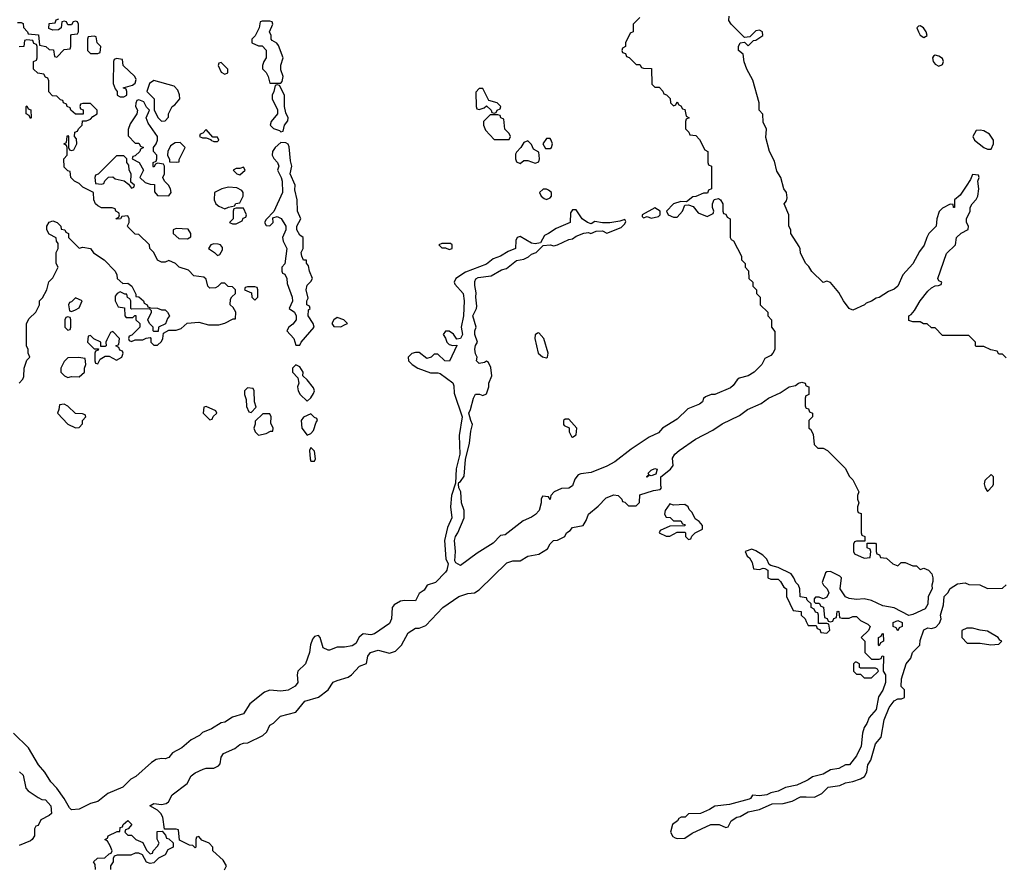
# Model space of a CAD drawing. Header units: inches. Extents: x 2701323 to 2964515, y 494916 to 722124.
# Tile 267 of 656: x 2805792 to 2811060, y 624127 to 628654. Entities that reach past the tile are written whole.
import ezdxf

# ---------------------------------------------------------------- set-up
doc = ezdxf.new("R2010")
doc.units = ezdxf.units.IN
doc.header["$MEASUREMENT"] = 0
doc.layers.add('C8602', color=7, linetype='Continuous')
doc.layers.add('C8612', color=7, linetype='Continuous')

msp = doc.modelspace()

# ---------------------------------------------------------------- linework, layer by layer
at = {"layer": 'C8602', "color": 2, "elevation": 2}
for points in [[(2809110, 628666), (2809074, 628630), (2809074, 628590), (2809058, 628582), (2809034, 628530), (2809034, 628510), (2809018, 628502), (2809014, 628490), (2809018, 628478), (2809032.7, 628472.7), (2809038, 628458), (2809052.7, 628452.7), (2809090, 628414), (2809110, 628414), (2809118, 628398), (2809130, 628394), (2809172.7, 628392.7), (2809174, 628310), (2809190, 628294), (2809212.7, 628292.7), (2809232.7, 628272.7), (2809238, 628258), (2809252.7, 628252.7), (2809272.7, 628232.7), (2809274, 628210), (2809290, 628194), (2809302, 628198), (2809310, 628214), (2809318, 628198), (2809330, 628194), (2809338, 628178), (2809350, 628174), (2809358, 628138), (2809374, 628130), (2809358, 628122), (2809354, 628110), (2809354, 628070), (2809372.7, 628052.7), (2809378, 628038), (2809410, 628034), (2809430, 628014), (2809458, 627958), (2809474, 627950), (2809474, 627890), (2809478, 627878), (2809494, 627870), (2809494, 627750), (2809478, 627742), (2809472.7, 627727.3), (2809450, 627726), (2809410, 627708), (2809392.7, 627707.3), (2809359.6, 627680.4), (2809330, 627682), (2809290, 627669), (2809252, 627630), (2809262, 627610), (2809290, 627598.8), (2809310, 627598), (2809339, 627630), (2809350, 627662), (2809370, 627664.7), (2809394.8, 627654.8), (2809422, 627622), (2809470, 627602), (2809502, 627618), (2809506, 627630), (2809498, 627650), (2809498, 627670), (2809507.3, 627692.7), (2809530, 627698), (2809542, 627690), (2809554, 627670), (2809554, 627630), (2809558, 627618), (2809570, 627614), (2809578, 627598), (2809594, 627590), (2809594, 627490), (2809598, 627478), (2809611.6, 627471.6), (2809654, 627390), (2809654, 627370), (2809674, 627350), (2809674, 627330), (2809691.6, 627311.6), (2809694, 627270), (2809714, 627250), (2809714, 627230), (2809734, 627210), (2809734, 627190), (2809754, 627170), (2809754, 627130), (2809794, 627090), (2809794, 627070), (2809814, 627050), (2809814, 627010), (2809832.7, 626987.3), (2809832, 626890), (2809822, 626870), (2809810, 626858), (2809778, 626842), (2809762, 626810), (2809722, 626770), (2809690, 626749.2), (2809642, 626738), (2809630.9, 626729.1), (2809610, 626698), (2809594.4, 626685.6), (2809512, 626650), (2809490.9, 626649.1), (2809462, 626638), (2809451.3, 626628.7), (2809444.7, 626610), (2809430, 626599), (2809366.8, 626573.2), (2809310, 626517.2), (2809230.5, 626469.5), (2809210, 626445.2), (2809159.1, 626420.9), (2809063, 626357), (2808976, 626290), (2808933.8, 626266.2), (2808850, 626232.7), (2808794, 626226), (2808779.6, 626220.4), (2808762.8, 626197.2), (2808750, 626162), (2808730, 626149), (2808690, 626148), (2808651.3, 626128.7), (2808634, 626110), (2808630, 626088), (2808622, 626102), (2808590, 626106), (2808582, 626090), (2808582, 626070), (2808570.7, 626030), (2808552.3, 626007.7), (2808530, 625993.2), (2808485.5, 625974.5), (2808390, 625899), (2808364.9, 625895.1), (2808325.2, 625854.8), (2808238.8, 625801.2), (2808150, 625735.3), (2808126, 625750), (2808120.2, 625760.2), (2808124.5, 625810), (2808117.6, 625870), (2808122.9, 625890), (2808137, 625910), (2808169.3, 625990), (2808169.4, 626030), (2808155.1, 626070), (2808152, 626130), (2808141.2, 626150), (2808139, 626170), (2808141.2, 626178.8), (2808150, 626184.7), (2808170, 626214), (2808177.2, 626302.8), (2808198, 626390), (2808205.4, 626454.6), (2808215.1, 626490), (2808205.2, 626510), (2808195.1, 626550), (2808204.5, 626570), (2808219.5, 626630), (2808230, 626650.8), (2808251.3, 626651.3), (2808270, 626644.7), (2808290, 626654), (2808302, 626690), (2808302, 626710), (2808318, 626750), (2808313.6, 626793.6), (2808300.4, 626820.4), (2808290, 626828), (2808278.8, 626821.2), (2808250, 626815.3), (2808235.3, 626830), (2808239, 626850), (2808230, 626868), (2808227.5, 626892.5), (2808230, 626912), (2808242, 626930), (2808227, 626970), (2808227.3, 626990), (2808235.1, 627010), (2808216, 627070), (2808236, 627110), (2808237.5, 627122.5), (2808232, 627170), (2808234.2, 627194.2), (2808226.8, 627233.2), (2808226.8, 627253.2), (2808232.5, 627267.5), (2808245.1, 627274.9), (2808315.1, 627284.9), (2808370, 627317.3), (2808396.5, 627323.5), (2808450, 627365.5), (2808490, 627373.4), (2808514.3, 627385.7), (2808530, 627400.7), (2808555.3, 627410), (2808593.2, 627446.8), (2808629.4, 627450.6), (2808650, 627445.5), (2808670, 627450.6), (2808730, 627479.1), (2808750, 627482), (2808770, 627497.3), (2808810, 627513.4), (2808835.3, 627515.3), (2808848.4, 627511.6), (2808876.4, 627523.6), (2808910, 627524.7), (2808932.7, 627512.7), (2809010, 627542), (2809030, 627562), (2809035.3, 627575.3), (2809030, 627586), (2809003.6, 627576.4), (2808950, 627568), (2808910, 627568), (2808870, 627575.3), (2808850, 627562), (2808830, 627568.7), (2808802, 627590), (2808770, 627638), (2808750, 627638), (2808739.6, 627620.4), (2808738, 627570), (2808662, 627538), (2808622, 627510), (2808599.6, 627500.4), (2808578.8, 627461.2), (2808550, 627456), (2808530, 627459.3), (2808470, 627494), (2808454, 627490), (2808446, 627474), (2808444.7, 627430), (2808405.5, 627414.5), (2808364.7, 627390), (2808324.7, 627375.3), (2808290, 627346.6), (2808176.8, 627303.2), (2808126, 627270), (2808117.3, 627250), (2808120.5, 627240.5), (2808164.9, 627190), (2808170.6, 627150), (2808167.3, 627070), (2808154.9, 627010), (2808160.7, 626970), (2808150, 626948.7), (2808130, 626946), (2808113.2, 626973.2), (2808090, 626988.7), (2808070, 626988), (2808058, 626970), (2808071, 626951), (2808078, 626930), (2808090, 626918), (2808110, 626912), (2808130, 626914), (2808131, 626911), (2808092, 626828), (2808066, 626830), (2808030, 626866), (2808010, 626866), (2807994, 626850), (2807970, 626842), (2807930, 626875.3), (2807910, 626875.3), (2807890, 626868.7), (2807871.3, 626850), (2807872, 626830), (2807892, 626810), (2807922, 626790), (2807990, 626766), (2808030, 626766), (2808042, 626762), (2808110, 626712), (2808115.5, 626695.5), (2808117.1, 626657.1), (2808159.1, 626530), (2808143.8, 626430), (2808147.3, 626330), (2808127.9, 626252.1), (2808124.5, 626175.5), (2808102.8, 626110), (2808097.3, 626050), (2808104, 625990), (2808081.6, 625938.4), (2808064, 625870), (2808071.6, 625771.6), (2808083.6, 625743.6), (2808077.3, 625710), (2808070, 625699), (2808016, 625644), (2807972, 625630), (2807956, 625604), (2807930, 625586), (2807910, 625546), (2807850, 625549), (2807830, 625544), (2807794.8, 625525.2), (2807784.7, 625510), (2807780.7, 625450), (2807770, 625425.2), (2807690, 625369.4), (2807670, 625365.2), (2807630, 625369.2), (2807608.1, 625351.9), (2807590, 625319), (2807570, 625306), (2807530, 625299), (2807490, 625299), (2807450, 625282), (2807443.1, 625283.1), (2807415.3, 625295.3), (2807399, 625350), (2807390, 625362), (2807370, 625355.3), (2807358.8, 625341.2), (2807347.9, 625312.1), (2807342.8, 625270), (2807321, 625210), (2807281, 625170), (2807276, 625150), (2807281, 625110), (2807266, 625090), (2807229.3, 625069.3), (2807190, 625064), (2807130, 625069.2), (2807102.5, 625057.5), (2807023.5, 624996.5), (2806990, 624942), (2806930, 624924), (2806890, 624898), (2806870, 624894), (2806818, 624862), (2806770, 624842), (2806754, 624826), (2806710, 624804), (2806659.1, 624760.9), (2806610, 624734), (2806590, 624708), (2806570, 624702), (2806550, 624704), (2806522, 624698), (2806498, 624682), (2806412.8, 624607.2), (2806387.5, 624592.5), (2806344.7, 624550), (2806264.4, 624515.6), (2806210, 624472.7), (2806170, 624462.7), (2806110, 624432.7), (2806070, 624429), (2806059, 624439), (2806030, 624488.7), (2805990, 624544), (2805958, 624578), (2805926, 624630), (2805892.3, 624670), (2805839.6, 624759.6), (2805759.3, 624839.3)], [(2805780.4, 628639.6), (2805799.6, 628639.6), (2805810, 628634), (2805812.7, 628612.7), (2805834, 628590), (2805838, 628578), (2805892.7, 628572.7), (2805898, 628518), (2805931.6, 628511.6), (2805950, 628494), (2805972.7, 628492.7), (2805978, 628458), (2805990, 628454), (2806030, 628494), (2806062, 628498), (2806066, 628510), (2806066, 628570), (2806070, 628574), (2806102, 628578), (2806106, 628590), (2806106, 628630), (2806102, 628642), (2806090, 628646), (2806078, 628642), (2806070, 628626), (2806050, 628626), (2806042, 628642), (2806030, 628646), (2806018, 628642), (2806014, 628610), (2805999.6, 628600.4), (2805970, 628598), (2805947.3, 628607.3), (2805950, 628634), (2805982, 628638), (2805987.3, 628652.7), (2806002, 628658)], [(2810000, 627348.1), (2809998, 627350), (2809970, 627406), (2809968.4, 627428.4), (2809962, 627442), (2809918, 627510), (2809918, 627530), (2809908, 627550), (2809908, 627610), (2809882, 627670), (2809894, 627686), (2809898, 627702), (2809894, 627730), (2809881.2, 627750), (2809864, 627810), (2809843.2, 627843.2), (2809830, 627898), (2809804, 627950), (2809784.7, 628024.7), (2809788.4, 628068.4), (2809770, 628106), (2809768, 628148), (2809748, 628170), (2809748.7, 628210), (2809715.3, 628330), (2809682, 628390), (2809668.9, 628428.9), (2809662, 628470), (2809638, 628490), (2809638, 628510), (2809646, 628530), (2809670, 628534), (2809690, 628514), (2809718, 628542), (2809730, 628544.7), (2809768, 628570), (2809766, 628590), (2809750, 628598), (2809730, 628595.3), (2809698, 628562), (2809670, 628558), (2809598, 628630), (2809586, 628650), (2809587.3, 628672.7)], [(2805789.3, 626710.7), (2805808.9, 626731.1), (2805814.6, 626745.4), (2805815.3, 626790), (2805830, 626834), (2805846, 626850), (2805838, 626870), (2805838, 626890), (2805828.7, 626910), (2805828.7, 627030), (2805843.1, 627056.9), (2805878, 627090), (2805898, 627130), (2805898, 627150), (2805914, 627166), (2805938, 627210), (2805948.4, 627251.6), (2805970, 627274), (2805998, 627330), (2805988, 627350), (2805988, 627410), (2805998, 627430), (2805998, 627458), (2805988.9, 627468.9), (2805988, 627488), (2805950, 627508), (2805938, 627530), (2805938, 627550), (2805950, 627571.3), (2805970, 627578), (2805992, 627570), (2806012, 627550), (2806014, 627534), (2806034, 627530), (2806038, 627518), (2806054, 627510), (2806054, 627490), (2806110, 627432), (2806130, 627438), (2806170, 627430.7), (2806187.1, 627407.1), (2806244.7, 627370), (2806302, 627310), (2806312, 627290), (2806314, 627270), (2806343.6, 627243.6), (2806370, 627244.7), (2806391.3, 627230), (2806414, 627186), (2806414, 627174), (2806430, 627172), (2806454, 627150), (2806458, 627138), (2806474, 627130), (2806478, 627118), (2806492.7, 627112.7), (2806530, 627112), (2806550, 627102), (2806570, 627102), (2806582, 627090), (2806594, 627070), (2806583.6, 627056.4), (2806572.7, 627027.3), (2806534, 627010), (2806532.7, 626987.3), (2806510, 626986), (2806506, 626990), (2806506, 627010), (2806486, 627030), (2806478, 627050), (2806498, 627090), (2806498, 627098), (2806487.3, 627107.3), (2806390, 627106), (2806386, 627110), (2806386, 627150), (2806382, 627162), (2806368.4, 627168.4), (2806366, 627186), (2806354, 627186), (2806330, 627198), (2806314, 627190), (2806303.6, 627176.4), (2806302, 627150), (2806318, 627118), (2806352.7, 627112.7), (2806354, 627070), (2806362, 627062), (2806398, 627062), (2806407.3, 627072.7), (2806412.7, 627072.7), (2806414, 627050), (2806434, 627030), (2806434, 627010), (2806392.7, 626967.3), (2806378, 626962), (2806374, 626950), (2806378, 626938), (2806390, 626934), (2806410, 626942), (2806450, 626942), (2806468.4, 626951.6), (2806490, 626954), (2806494, 626950), (2806494, 626930), (2806510, 626914), (2806530, 626914), (2806550, 626934), (2806558, 626950), (2806562, 626978), (2806590, 626994), (2806630, 626994), (2806656.4, 627003.6), (2806688.7, 627031.3), (2806750, 627037.3), (2806802.8, 627022.8), (2806857.2, 627022.8), (2806888.9, 627031.1), (2806934, 627054), (2806946, 627054), (2806948, 627090), (2806934.6, 627114.6), (2806918, 627130), (2806920.4, 627159.6), (2806927.3, 627172.7), (2806946, 627190), (2806946, 627210), (2806930, 627226), (2806907.3, 627227.3), (2806890, 627246), (2806870, 627246), (2806852.7, 627227.3), (2806839.6, 627220.4), (2806810, 627218), (2806798, 627230), (2806790, 627266), (2806776.4, 627276.4), (2806724, 627284), (2806695.3, 627315.3), (2806646, 627330), (2806626, 627350), (2806590, 627366), (2806570, 627358), (2806550, 627358), (2806530, 627369), (2806509, 627409), (2806488, 627430), (2806486, 627450), (2806430, 627506), (2806410, 627508), (2806370, 627546), (2806368.4, 627551.6), (2806378, 627570), (2806378, 627590), (2806370, 627606), (2806338, 627602), (2806331.6, 627588.4), (2806310, 627588), (2806308.4, 627591.6), (2806322, 627598), (2806326, 627610), (2806322, 627622), (2806306, 627630), (2806302, 627642), (2806287.3, 627647.3), (2806230, 627648.7), (2806210, 627658), (2806198, 627670), (2806188, 627690), (2806186, 627730), (2806130, 627758), (2806110, 627778), (2806086, 627790), (2806066, 627810), (2806062, 627842), (2806050, 627846), (2806030, 627866), (2806028, 627910), (2806046, 627930), (2806046, 627970), (2806042, 627982), (2806028, 627990), (2806042, 627998), (2806046, 628030), (2806050, 628034), (2806054, 628030), (2806054, 627970), (2806058, 627958), (2806070, 627954), (2806082, 627958), (2806098, 627990), (2806096.4, 628016.4), (2806086, 628030), (2806087.3, 628052.7), (2806102, 628058), (2806106, 628070), (2806126, 628090), (2806127.3, 628112.7), (2806150, 628114), (2806170, 628122), (2806183.1, 628136.9), (2806206, 628150), (2806206, 628170), (2806170, 628206), (2806130, 628206), (2806118, 628202), (2806114, 628190), (2806118, 628178), (2806132, 628172), (2806132, 628148), (2806090, 628148), (2806066, 628170), (2806062, 628182), (2806046, 628190), (2806042, 628202), (2806026, 628210), (2806022, 628222), (2806010, 628226), (2805990, 628246), (2805967.3, 628247.3), (2805948.4, 628268.4), (2805947.3, 628327.3), (2805942, 628342), (2805930, 628346), (2805922, 628362), (2805888.4, 628368.4), (2805866, 628390), (2805866, 628430), (2805882, 628438), (2805886, 628450), (2805886, 628510), (2805882, 628522), (2805867.3, 628527.3), (2805862, 628542), (2805830, 628546), (2805818, 628542), (2805814, 628510), (2805788.9, 628508.9)], [(2806887.3, 624107.3), (2806898, 624130), (2806880.4, 624160.4), (2806826, 624210), (2806826, 624230), (2806806, 624250), (2806767.3, 624267.3), (2806750, 624286), (2806738, 624282), (2806734, 624270), (2806734, 624230), (2806730, 624226), (2806718, 624238), (2806700.4, 624240.4), (2806647.3, 624267.3), (2806642, 624322), (2806630, 624326), (2806566, 624326), (2806558, 624390), (2806548, 624410), (2806530, 624428), (2806488, 624450), (2806510, 624462), (2806550, 624458), (2806576.4, 624463.6), (2806588.4, 624471.6), (2806608, 624510), (2806688.7, 624570), (2806709, 624610), (2806730, 624626), (2806773.6, 624646.4), (2806790, 624651), (2806830, 624651), (2806856, 624664), (2806865.2, 624674.8), (2806869.2, 624710), (2806882, 624730), (2806942.7, 624757.3), (2806970, 624778.8), (2806990, 624786), (2807013.2, 624786.8), (2807093.6, 624826.4), (2807113.6, 624846.4), (2807130, 624882), (2807150, 624892), (2807188, 624930), (2807270, 624951.3), (2807318, 625010), (2807390, 625031.3), (2807442, 625070), (2807470, 625111), (2807490, 625121), (2807550, 625138), (2807568, 625150), (2807610, 625198), (2807648, 625212), (2807654, 625250), (2807669.6, 625270.4), (2807710, 625282.8), (2807770, 625266), (2807802, 625278), (2807835.3, 625310), (2807870, 625376), (2807910, 625401), (2807930, 625401), (2807965.6, 625414.4), (2808055.3, 625510), (2808142, 625570), (2808190, 625586), (2808226, 625590), (2808250, 625604.7), (2808398, 625750), (2808430, 625760.7), (2808470, 625761), (2808510, 625784.7), (2808570, 625796), (2808616, 625824), (2808630, 625852), (2808648, 625870), (2808670, 625871.3), (2808708.7, 625891.3), (2808718, 625910), (2808737.2, 625922.8), (2808750, 625938), (2808806, 625950), (2808823.1, 625976.9), (2808835.3, 626010), (2808887.2, 626052.8), (2808930, 626097.1), (2808970, 626113), (2808994, 626110), (2809014, 626090), (2809018, 626078), (2809030, 626074), (2809050, 626054), (2809090, 626054), (2809107.3, 626072.7), (2809110, 626114), (2809183.1, 626136.9), (2809218, 626142), (2809226, 626150), (2809222, 626162), (2809222, 626210), (2809274, 626250), (2809289, 626270), (2809284, 626310), (2809297.2, 626330), (2809321.2, 626350), (2809408.4, 626411.6), (2809501.2, 626458.8), (2809550, 626492.4), (2809642.5, 626537.5), (2809685.2, 626570), (2809758.6, 626601.4), (2809798, 626630), (2809861.2, 626658.8), (2809908.7, 626690), (2809942, 626698), (2809958, 626710), (2809976, 626716), (2809994, 626710), (2809998, 626698), (2810000, 626697)], [(2810000, 626643), (2809998, 626642), (2809994, 626630), (2809994, 626590), (2809998, 626578), (2810000, 626577.3)], [(2810000, 625562.3), (2809967.3, 625567.3), (2809966, 625610), (2809958, 625630), (2809944.7, 625644.7), (2809934, 625670), (2809919, 625690), (2809850, 625724), (2809810, 625735.3), (2809801.2, 625741.2), (2809788.7, 625770), (2809768.7, 625790), (2809730, 625814), (2809710, 625822), (2809674, 625810), (2809684.7, 625784.7), (2809696.9, 625776.9), (2809711.6, 625751.6), (2809718, 625718), (2809750, 625714), (2809770, 625722), (2809779.6, 625719.6), (2809794, 625710), (2809794, 625670), (2809810, 625662), (2809850, 625662), (2809862, 625650), (2809879.6, 625619.6), (2809894, 625610), (2809894, 625570), (2809930, 625494), (2809974, 625490), (2809974, 625470), (2809994, 625450), (2810000, 625436.5)], [(2805791.6, 624631.6), (2805810, 624614), (2805824.5, 624544.5), (2805838, 624530), (2805890, 624494.8), (2805910, 624484.7), (2805930, 624482), (2805958, 624450), (2805962, 624410), (2805950, 624398), (2805905.4, 624374.6), (2805890, 624346), (2805878, 624342), (2805872, 624328), (2805870.7, 624290), (2805858.8, 624270), (2805850, 624262.7), (2805790, 624239)], [(2810000, 624584.6), (2809950, 624561.2), (2809890, 624549.2), (2809850.6, 624529.4), (2809810, 624519), (2809790, 624509), (2809750, 624504), (2809712.7, 624507.3), (2809702, 624490), (2809694.4, 624485.6), (2809590, 624457.2), (2809511, 624449), (2809482, 624430), (2809434, 624410), (2809370, 624408), (2809352, 624390), (2809331, 624389), (2809318, 624382), (2809311.3, 624370), (2809284.7, 624350), (2809274.8, 624310), (2809286.4, 624286.4), (2809298.8, 624278.8), (2809310, 624274.8), (2809350, 624278), (2809390, 624304.7), (2809490, 624350.6), (2809534, 624350), (2809570, 624334), (2809582, 624338), (2809598, 624370), (2809628.7, 624390), (2809646, 624394), (2809690, 624418.8), (2809750, 624431), (2809818.6, 624461.4), (2809877.2, 624462.8), (2809925.6, 624474.4), (2809970, 624498.8), (2810000, 624497.7)], [(2806198, 624110), (2806196.4, 624136.4), (2806186, 624150), (2806208.7, 624171.3), (2806247.3, 624172.7), (2806270, 624194), (2806282, 624198), (2806286, 624210), (2806276.4, 624236.4), (2806262, 624262), (2806248, 624270), (2806262, 624278), (2806266, 624290), (2806312.7, 624312.7), (2806327.3, 624312.7), (2806330, 624334), (2806342, 624338), (2806346, 624350), (2806370, 624372), (2806392, 624350), (2806372.7, 624327.3), (2806358, 624322), (2806354, 624310), (2806370, 624294), (2806390, 624294), (2806414, 624270), (2806450, 624254), (2806470, 624214), (2806490, 624194), (2806502, 624198), (2806506, 624210), (2806530, 624234), (2806538, 624250), (2806527.3, 624272.7), (2806527.3, 624312.7), (2806554, 624314), (2806572.7, 624292.7), (2806578, 624278), (2806590, 624274), (2806612.7, 624252.7), (2806614, 624230), (2806584.7, 624215.3), (2806570, 624188), (2806534, 624170), (2806510, 624146), (2806490, 624142), (2806470, 624148.7), (2806448.4, 624188.4), (2806430, 624198), (2806410, 624198), (2806387.3, 624187.3), (2806312.7, 624187.3), (2806298, 624182), (2806292, 624168), (2806291.3, 624150), (2806278, 624130), (2806278, 624110)]]:
    msp.add_lwpolyline(points, dxfattribs=at)
for points in [[(2807130, 628646), (2807090, 628646), (2807078, 628642), (2807074, 628610), (2807052.7, 628567.3), (2807034, 628550), (2807034, 628530), (2807070, 628514), (2807090, 628514), (2807111.6, 628491.6), (2807111.3, 628450), (2807098, 628430), (2807091.3, 628410), (2807091.6, 628391.6), (2807110, 628372), (2807121, 628350), (2807130, 628314), (2807190, 628314), (2807196.4, 628323.6), (2807202, 628350), (2807190, 628386), (2807189.3, 628410.7), (2807202, 628450), (2807176.4, 628516.4), (2807168.4, 628528.4), (2807142, 628542), (2807138, 628550), (2807138, 628570), (2807128, 628590), (2807146, 628630), (2807142, 628642)], [(2806190, 628566), (2806158, 628562), (2806154, 628550), (2806154, 628490), (2806170, 628474), (2806210, 628474), (2806222, 628478), (2806226, 628510), (2806206, 628530), (2806202, 628562)], [(2806310, 628446), (2806298, 628442), (2806294, 628430), (2806292.7, 628312.7), (2806303.6, 628283.6), (2806314, 628270), (2806314, 628250), (2806330, 628242), (2806350, 628242), (2806366, 628250), (2806366, 628270), (2806362, 628282), (2806346, 628290), (2806396.4, 628303.6), (2806410, 628314), (2806414.6, 628334.6), (2806408, 628350), (2806346, 628410), (2806342, 628442)], [(2806870, 628426), (2806858, 628422), (2806854, 628410), (2806870, 628374), (2806890, 628362), (2806906, 628370), (2806906, 628390)], [(2806510, 628328.7), (2806486.4, 628313.6), (2806472, 628270), (2806512, 628230), (2806512, 628170), (2806532, 628130), (2806550, 628112), (2806570, 628114), (2806587.3, 628132.7), (2806588, 628150), (2806608, 628190), (2806622, 628198), (2806648, 628230), (2806647.3, 628252.7), (2806638, 628278), (2806618, 628298)], [(2807170, 628306), (2807158, 628302), (2807152, 628270), (2807142, 628250), (2807142, 628230), (2807171.6, 628171.6), (2807172, 628150), (2807138, 628110), (2807132, 628090), (2807150, 628072), (2807182, 628062), (2807190, 628054), (2807202, 628058), (2807208, 628090), (2807227.3, 628112.7), (2807228, 628130), (2807215.3, 628155.3), (2807208, 628190), (2807208, 628250), (2807182, 628302)], [(2808270, 628286), (2808250, 628286), (2808232.7, 628267.3), (2808234, 628190), (2808238, 628178), (2808250, 628174), (2808276.4, 628183.6), (2808290, 628194), (2808314, 628170), (2808318, 628158), (2808330, 628154), (2808342, 628158), (2808346, 628170), (2808362, 628178), (2808366, 628190), (2808346, 628210), (2808302, 628222)], [(2806430, 628226), (2806418, 628222), (2806412.7, 628207.3), (2806412, 628190), (2806422, 628170), (2806418, 628150), (2806383.6, 628096.4), (2806372.7, 628067.3), (2806372.7, 628032.7), (2806410, 627994), (2806430, 627994), (2806438, 627978), (2806454, 627970), (2806438, 627962), (2806434, 627950), (2806410, 627926), (2806398, 627922), (2806394, 627910), (2806431.1, 627891.1), (2806454, 627850), (2806434, 627810), (2806463.6, 627783.6), (2806490, 627774), (2806512.7, 627772.7), (2806512.7, 627732.7), (2806530, 627714), (2806590, 627712), (2806602, 627730), (2806598, 627750), (2806588, 627770), (2806566, 627790), (2806558, 627810), (2806566, 627830), (2806566, 627870), (2806562, 627882), (2806530, 627886), (2806518, 627882), (2806510, 627866), (2806506, 627870), (2806506, 627890), (2806522, 627898), (2806526, 627910), (2806526, 627930), (2806508.4, 627948.4), (2806508, 627970), (2806522, 627990), (2806528.7, 628010), (2806528.7, 628030), (2806480.2, 628100.2), (2806468.4, 628128.4), (2806486, 628170), (2806470, 628186), (2806455.3, 628215.3)], [(2805850, 628126), (2805842, 628142), (2805826, 628150), (2805826, 628190), (2805830, 628194), (2805838, 628178), (2805851.6, 628171.6), (2805854, 628130)], [(2808350, 628146), (2808310, 628146), (2808274, 628110), (2808274, 628090), (2808283.6, 628063.6), (2808330, 628014), (2808410, 628014), (2808418, 628030), (2808410, 628046), (2808388.4, 628068.4), (2808382, 628122), (2808366, 628130), (2808362, 628142)], [(2806790, 628066), (2806772.7, 628047.3), (2806758, 628042), (2806754, 628030), (2806770, 628022), (2806790, 628022), (2806814, 628014), (2806814, 628010), (2806830, 628002), (2806850, 628002), (2806858, 628010), (2806850, 628026), (2806826, 628026)], [(2808510, 628006), (2808490, 627998), (2808474, 627970), (2808450, 627946), (2808445.4, 627934.6), (2808444.7, 627910), (2808450, 627894), (2808470, 627884.7), (2808490, 627902), (2808510, 627902), (2808550, 627886), (2808570, 627894), (2808574, 627910), (2808570, 627946), (2808541.2, 627961.2), (2808530, 627986)], [(2808630, 628018), (2808610, 628018), (2808591.3, 627990), (2808606, 627966), (2808630, 627964.7), (2808638, 627970), (2808642, 627990), (2808635.3, 628010)], [(2806650, 627998), (2806623.6, 627996.4), (2806599.6, 627980.4), (2806584.7, 627950), (2806582, 627930), (2806594, 627906), (2806594, 627894), (2806630, 627892), (2806646, 627894), (2806646, 627906), (2806678, 627970)], [(2807190, 627998), (2807158, 627970), (2807144.7, 627950), (2807142, 627930), (2807151.1, 627911.1), (2807171.3, 627890), (2807178, 627870), (2807171.3, 627850), (2807190.8, 627810.8), (2807196, 627790), (2807198, 627730), (2807152, 627628), (2807110, 627586), (2807102, 627570), (2807110, 627554), (2807130, 627552), (2807148, 627570), (2807146, 627594), (2807170, 627602), (2807190.7, 627590.7), (2807216, 627550), (2807216, 627530), (2807198.8, 627490), (2807201, 627470), (2807221, 627430), (2807211.1, 627348.9), (2807194, 627330), (2807194, 627310), (2807198, 627298), (2807210, 627294), (2807222, 627270), (2807223.6, 627243.6), (2807250.7, 627170.7), (2807250.9, 627149.1), (2807234, 627110), (2807262, 627090), (2807272, 627070), (2807272, 627050), (2807254, 627026), (2807232, 627010), (2807222, 626990), (2807258, 626950), (2807270, 626914), (2807290, 626914), (2807298, 626930), (2807368, 627010), (2807362, 627030), (2807335.3, 627070), (2807338, 627102), (2807346, 627110), (2807342, 627122), (2807328.7, 627128.7), (2807329, 627150), (2807334.6, 627165.4), (2807325.2, 627210), (2807330, 627234), (2807350, 627254), (2807358, 627270), (2807342, 627310), (2807338, 627338), (2807327.3, 627352.7), (2807327.3, 627367.3), (2807310, 627368.7), (2807302, 627390), (2807298, 627410), (2807308.7, 627430), (2807308, 627490), (2807290, 627502), (2807274, 627530), (2807275.3, 627550), (2807295.3, 627590), (2807279, 627630), (2807277.2, 627690), (2807264.7, 627744.7), (2807265.2, 627770), (2807239, 627830), (2807248.7, 627870), (2807240.2, 627900.2), (2807234.6, 627974.6), (2807228.4, 627988.4), (2807216.4, 627996.4)], [(2806350, 627926), (2806310, 627926), (2806212.7, 627827.3), (2806198, 627822), (2806194, 627810), (2806198, 627778), (2806230, 627774), (2806242, 627778), (2806247.3, 627792.7), (2806267.3, 627812.7), (2806290, 627814), (2806303.6, 627803.6), (2806351.6, 627791.6), (2806374, 627774), (2806390, 627754), (2806402, 627758), (2806406, 627770), (2806386, 627786), (2806388, 627830), (2806378, 627850), (2806376.4, 627876.4), (2806366, 627890), (2806366, 627910)], [(2806990, 627866), (2806970, 627858), (2806950, 627858), (2806934, 627850), (2806954, 627830), (2806970, 627824.7), (2806998, 627850)], [(2806910, 627758), (2806874, 627750), (2806834, 627730), (2806832, 627690), (2806842, 627670), (2806856.9, 627656.9), (2806890, 627642), (2806910, 627652), (2806942, 627658), (2806948.4, 627671.6), (2806970, 627674), (2806988, 627710), (2806988, 627730), (2806980.4, 627740.4), (2806954.6, 627754.6)], [(2808610, 627748), (2808592.7, 627747.3), (2808574, 627730), (2808582, 627710), (2808598, 627698), (2808610, 627692), (2808630, 627702), (2808638, 627710), (2808638, 627730), (2808622, 627742)], [(2806990, 627646), (2806950, 627646), (2806938, 627642), (2806934, 627630), (2806934, 627590), (2806914, 627570), (2806930, 627562), (2806950, 627562), (2806982, 627578), (2806987.3, 627592.7), (2807002, 627598), (2807006, 627610)], [(2809190, 627648), (2809122, 627610), (2809122, 627602), (2809130, 627594), (2809150, 627602), (2809170, 627592), (2809210, 627602), (2809218, 627610), (2809218, 627630)], [(2806630, 627538), (2806614, 627530), (2806614, 627510), (2806643.6, 627483.6), (2806690, 627482), (2806707.3, 627492.7), (2806708, 627510), (2806693.6, 627533.6)], [(2806830, 627455.3), (2806814, 627450), (2806802, 627430), (2806834, 627410), (2806850, 627394), (2806862, 627398), (2806876.4, 627423.6), (2806876.4, 627436.4), (2806866, 627450), (2806854.6, 627454.6)], [(2808050, 627458), (2808034, 627450), (2808050, 627434), (2808070, 627434), (2808090, 627426), (2808106, 627430), (2808106, 627450), (2808096.4, 627456.4)], [(2807050, 627226), (2807010, 627226), (2806998, 627222), (2806994, 627210), (2807032.7, 627192.7), (2807034, 627170), (2807050, 627154), (2807066, 627170), (2807066, 627210), (2807062, 627222)], [(2806090, 627166), (2806070, 627146), (2806058, 627142), (2806054, 627130), (2806058, 627098), (2806070, 627094), (2806090, 627102), (2806110, 627114), (2806126, 627150)], [(2806050, 627066), (2806038, 627062), (2806034, 627050), (2806034, 627010), (2806050, 626994), (2806062, 626998), (2806066, 627010), (2806066, 627050), (2806062, 627062)], [(2807490, 627062), (2807472, 627050), (2807462, 627030), (2807472.7, 627012.7), (2807510, 627012), (2807530, 627022), (2807546, 627030), (2807526, 627050)], [(2806290, 626986), (2806278, 626982), (2806258, 626942), (2806252, 626930), (2806254, 626910), (2806250, 626906), (2806226, 626906), (2806226, 626930), (2806188, 626948), (2806170, 626966), (2806158, 626962), (2806154, 626930), (2806190, 626894), (2806214, 626894), (2806212.7, 626887.3), (2806198, 626882), (2806194, 626870), (2806194, 626830), (2806198, 626818), (2806210, 626814), (2806222, 626838), (2806250, 626854), (2806270, 626854), (2806310, 626834), (2806338, 626850), (2806346, 626870), (2806342, 626882), (2806327.3, 626887.3), (2806322, 626902), (2806306, 626910), (2806322, 626918), (2806326, 626950)], [(2808570, 626979.3), (2808562, 626978), (2808550.8, 626969.2), (2808547.3, 626950), (2808566.8, 626870), (2808590, 626851), (2808610, 626846), (2808615.3, 626850), (2808619.3, 626870), (2808596.2, 626950)], [(2806107.3, 626847.3), (2806050, 626846), (2806030, 626826), (2806018, 626802), (2806012, 626790), (2806012, 626770), (2806032, 626750), (2806050, 626741), (2806070, 626746), (2806110, 626744.7), (2806138, 626770), (2806138, 626790), (2806146, 626810), (2806142, 626842)], [(2807270, 626808), (2807252, 626790), (2807252, 626770), (2807279.6, 626739.6), (2807284.7, 626710), (2807278, 626690), (2807282, 626670), (2807292, 626650), (2807330, 626614), (2807350, 626632), (2807364.7, 626655.3), (2807369, 626670), (2807364.7, 626684.7), (2807330, 626728), (2807306, 626750), (2807308, 626770), (2807290, 626798)], [(2807010, 626686), (2806994, 626670), (2806994, 626650), (2807003.6, 626623.6), (2807005.4, 626585.4), (2807018, 626558), (2807030, 626554), (2807058, 626582), (2807048, 626610), (2807046, 626670), (2807042, 626682)], [(2806030, 626598), (2806004.7, 626595.3), (2806002, 626570), (2805994, 626550), (2806050, 626492), (2806090, 626472), (2806110, 626474), (2806127.3, 626492.7), (2806128.4, 626511.6), (2806146, 626530), (2806142, 626542), (2806127.3, 626547.3), (2806090, 626548), (2806050, 626588)], [(2806790, 626586), (2806778, 626582), (2806774, 626550), (2806810, 626514), (2806822, 626518), (2806827.3, 626532.7), (2806846, 626550), (2806842, 626562)], [(2807092.7, 626547.3), (2807052, 626508), (2807052, 626492), (2807044.7, 626470), (2807051.1, 626451.1), (2807070, 626432), (2807110, 626442), (2807134, 626454), (2807146, 626454), (2807148, 626470), (2807136.4, 626496.4), (2807138, 626530), (2807130, 626546)], [(2807350, 626546), (2807310, 626528), (2807298, 626510), (2807302, 626470), (2807330, 626432), (2807350, 626442), (2807363.1, 626456.9), (2807378, 626502), (2807386, 626510), (2807382, 626522), (2807370, 626526)], [(2808730, 626518), (2808710, 626518), (2808702, 626510), (2808702, 626490), (2808704.7, 626484.7), (2808732, 626472), (2808732, 626450), (2808744.7, 626424.7), (2808750, 626422), (2808770, 626434), (2808773.2, 626470)], [(2807350, 626366), (2807342, 626350), (2807346.4, 626306.4), (2807350, 626294), (2807370, 626294), (2807374, 626306), (2807370, 626346)], [(2809170, 626215.3), (2809162, 626218), (2809150, 626208), (2809146, 626210), (2809158, 626222), (2809155.3, 626230), (2809170, 626244.7), (2809190, 626254.8), (2809202, 626250), (2809195.3, 626224.7)], [(2809270, 626066), (2809244.7, 626030), (2809242, 626010), (2809250, 625994), (2809271.6, 625991.6), (2809290, 625974), (2809330, 625974), (2809338, 625958), (2809350, 625954), (2809351.6, 625948.4), (2809270, 625946), (2809218, 625922), (2809214, 625910), (2809250, 625892), (2809270, 625892), (2809310, 625914), (2809350, 625914), (2809354, 625910), (2809354, 625890), (2809370, 625874), (2809382, 625878), (2809387.3, 625892.7), (2809406, 625910), (2809446, 625930), (2809446, 625950), (2809428, 625970), (2809405.2, 625985.2), (2809390, 626018), (2809374.6, 626034.6), (2809368, 626050), (2809350, 626062), (2809290, 626058)]]:
    msp.add_lwpolyline(points, close=True, dxfattribs=at)
at = {"layer": 'C8612', "color": 2}
for points, elevation in [([(2810610, 628622), (2810601, 628619), (2810592, 628610), (2810601, 628590), (2810610, 628572), (2810630, 628558), (2810648, 628570), (2810642, 628590), (2810628, 628610)], 2), ([(2810690, 628464), (2810680.7, 628459.3), (2810676, 628450), (2810678.8, 628430), (2810690, 628416), (2810710, 628404.7), (2810730, 628414), (2810734, 628430), (2810730, 628446), (2810710, 628459)], 2), ([(2810930, 628064), (2810910, 628062), (2810891, 628030), (2810901, 628010), (2810950, 627971), (2810970, 627962), (2810990, 627962), (2811002, 627990), (2811002, 628010), (2810981.2, 628041.2), (2810950, 628059)], 2), ([(2810990, 626222), (2810956, 626190), (2810951.6, 626171.6), (2810958, 626150), (2810970, 626132), (2810999, 626161), (2811002, 626170), (2811002, 626210)], 6), ([(2810490, 625386), (2810482, 625402), (2810466, 625410), (2810466, 625430), (2810490, 625442), (2810514, 625430), (2810514, 625410), (2810498, 625402)], 2), ([(2810390, 625306), (2810386, 625310), (2810386, 625350), (2810402, 625358), (2810406, 625370), (2810411.6, 625371.6), (2810414, 625330), (2810398, 625322)], 2), ([(2810890, 625401.2), (2810859.6, 625400.4), (2810832, 625388), (2810832, 625350), (2810861, 625321), (2810930, 625321), (2810988.7, 625311.3), (2811030, 625314), (2811046, 625330), (2811035.3, 625335.3), (2811028, 625350), (2810970, 625385.2), (2810930, 625389.2)], 2), ([(2810270, 625218), (2810262, 625218), (2810254, 625210), (2810254, 625170), (2810270, 625154), (2810290, 625154), (2810310, 625134), (2810350, 625134), (2810386, 625170), (2810382, 625182), (2810370, 625186), (2810290, 625186), (2810286, 625190), (2810286, 625210)], 2)]:
    msp.add_lwpolyline(points, close=True, dxfattribs=dict(at, elevation=elevation))
at = {"layer": 'C8612', "color": 2, "elevation": 2}
for points in [[(2811070, 626846), (2811050, 626866), (2811030, 626866), (2811022, 626882), (2810988.4, 626888.4), (2810950, 626906), (2810910, 626906), (2810906, 626910), (2810906, 626930), (2810870, 626966), (2810730, 626966), (2810690, 627006), (2810670, 627006), (2810647.3, 627027.3), (2810628.4, 627028.4), (2810610, 627038), (2810570, 627038), (2810550, 627046), (2810548.7, 627070), (2810562, 627078), (2810580.2, 627099.8), (2810609.5, 627150), (2810650, 627202.8), (2810670, 627221), (2810690, 627231.3), (2810708, 627232), (2810722, 627238), (2810726, 627250), (2810710, 627258), (2810704, 627270), (2810750, 627404.7), (2810798, 627450), (2810804, 627490), (2810830, 627512), (2810867.3, 627532.7), (2810868, 627550), (2810858, 627570), (2810858, 627590), (2810878, 627630), (2810878, 627650), (2810888, 627670), (2810910, 627692), (2810919, 627710), (2810924, 627750), (2810918, 627790), (2810926, 627810), (2810922, 627822), (2810890, 627826), (2810879.8, 627800.2), (2810856.8, 627763.2), (2810823.6, 627716.4), (2810794, 627690), (2810794, 627650), (2810788, 627650), (2810786, 627666), (2810770, 627668), (2810730, 627646.6), (2810712, 627628), (2810699.3, 627590), (2810694.8, 627550), (2810656.4, 627510), (2810644.9, 627490), (2810632.1, 627447.9), (2810605.8, 627414.2), (2810570, 627348.7), (2810517.3, 627290), (2810490.8, 627230), (2810470, 627213.2), (2810439.9, 627200.1), (2810390, 627169.2), (2810374.8, 627165.2), (2810350, 627148.7), (2810321, 627139), (2810312, 627130), (2810250, 627101.2), (2810229.2, 627110), (2810199, 627150), (2810175.5, 627195.5), (2810130, 627248), (2810110, 627255.3), (2810090, 627248), (2810030, 627308), (2810014.6, 627334.6), (2810000, 627348.1)], [(2810000, 626697), (2810014, 626690), (2810014, 626650), (2810000, 626643)], [(2810000, 626577.3), (2810012.7, 626572.7), (2810018, 626558), (2810034, 626550), (2810034, 626530), (2810014, 626510), (2810014, 626470), (2810023.6, 626463.6), (2810036.9, 626436.9), (2810042, 626382), (2810062, 626362), (2810090, 626362), (2810114, 626350), (2810210, 626254), (2810230, 626214), (2810250, 626194), (2810282, 626130), (2810274, 626110), (2810274, 626090), (2810282, 626070), (2810274, 626050), (2810274, 626030), (2810278, 626018), (2810294, 626014), (2810294, 625910), (2810298, 625898), (2810314, 625890), (2810314, 625866), (2810270, 625866), (2810258, 625862), (2810254, 625850), (2810254, 625810), (2810258, 625798), (2810310, 625774), (2810342, 625778), (2810346, 625810), (2810342, 625822), (2810326, 625830), (2810326, 625854), (2810370, 625854), (2810374, 625850), (2810374, 625810), (2810378, 625798), (2810392.7, 625792.7), (2810398, 625778), (2810430, 625774), (2810463.6, 625743.6), (2810490, 625734), (2810508.4, 625751.6), (2810530, 625752), (2810570, 625734), (2810590, 625734), (2810610, 625714), (2810630, 625722), (2810654, 625710), (2810671.6, 625691.6), (2810678, 625670), (2810678, 625650), (2810672, 625630), (2810674, 625610), (2810652, 625570), (2810651.6, 625528.4), (2810636, 625504), (2810570, 625473.2), (2810548.7, 625468.7), (2810470, 625508.7), (2810410, 625519), (2810350, 625549), (2810310, 625557.2), (2810270, 625554), (2810230, 625559), (2810210, 625568.7), (2810182, 625610), (2810188.7, 625670), (2810179.3, 625679.3), (2810130, 625704), (2810110, 625702), (2810103.5, 625696.5), (2810085.4, 625645.4), (2810092, 625630), (2810112, 625610), (2810122, 625590), (2810110, 625566), (2810099.6, 625560.4), (2810090, 625558), (2810070, 625566), (2810050, 625566), (2810042, 625558), (2810042, 625542), (2810050, 625534), (2810070, 625534), (2810078, 625518), (2810092.7, 625512.7), (2810098, 625458), (2810112.7, 625452.7), (2810118, 625438), (2810130, 625434), (2810142, 625438), (2810147.3, 625452.7), (2810162, 625458), (2810166, 625490), (2810170, 625492), (2810174, 625490), (2810178, 625458), (2810190, 625454), (2810230, 625454), (2810250, 625462), (2810270, 625462), (2810290, 625442), (2810330, 625422), (2810342, 625410), (2810332.7, 625387.3), (2810294, 625350), (2810314, 625330), (2810314, 625270), (2810350, 625234), (2810390, 625234), (2810402, 625238), (2810407.3, 625252.7), (2810414, 625250), (2810412, 625170), (2810424.7, 625150), (2810424, 625110), (2810410.4, 625069.6), (2810386, 625034), (2810373.7, 624966.3), (2810336.9, 624923.1), (2810324.7, 624890), (2810310.9, 624869.1), (2810302, 624838), (2810294.8, 624770), (2810270, 624718), (2810232, 624670), (2810210, 624669), (2810174, 624650), (2810130, 624642), (2810090, 624619), (2810034, 624606), (2810010.5, 624589.5), (2810000, 624584.6)], [(2810000, 624497.7), (2810044, 624496), (2810084, 624516), (2810118, 624550), (2810180.2, 624559.8), (2810210, 624574), (2810250, 624581), (2810290, 624594.8), (2810312.5, 624607.5), (2810325.2, 624630), (2810329.3, 624670), (2810346, 624694), (2810370, 624782), (2810402, 624818), (2810417.2, 624910), (2810444.1, 624975.9), (2810470, 625011), (2810490, 625022), (2810510, 625022), (2810526, 625030), (2810526, 625070), (2810508.7, 625088.7), (2810509.2, 625129.2), (2810535.3, 625210), (2810559.3, 625240.7), (2810569, 625270), (2810608, 625310), (2810610, 625334), (2810630, 625391.3), (2810650, 625402), (2810670, 625398), (2810694, 625406), (2810713.6, 625426.4), (2810722, 625450), (2810718, 625470), (2810734.6, 625525.4), (2810738, 625570), (2810758, 625590), (2810770, 625612), (2810810, 625638), (2810850, 625642), (2810870, 625634), (2810928.4, 625631.6), (2810970, 625612), (2811050, 625614), (2811070, 625632)], [(2810000, 625436.5), (2810010, 625414), (2810054, 625414), (2810058, 625398), (2810072.7, 625392.7), (2810078, 625378), (2810110, 625374), (2810126, 625390), (2810122, 625422), (2810110, 625426), (2810066, 625426), (2810066, 625470), (2810062, 625482), (2810050, 625486), (2810042, 625502), (2810026, 625510), (2810026, 625530), (2810006, 625550), (2810002, 625562), (2810000, 625562.3)]]:
    msp.add_lwpolyline(points, dxfattribs=at)

doc.saveas('drawing.dxf')
